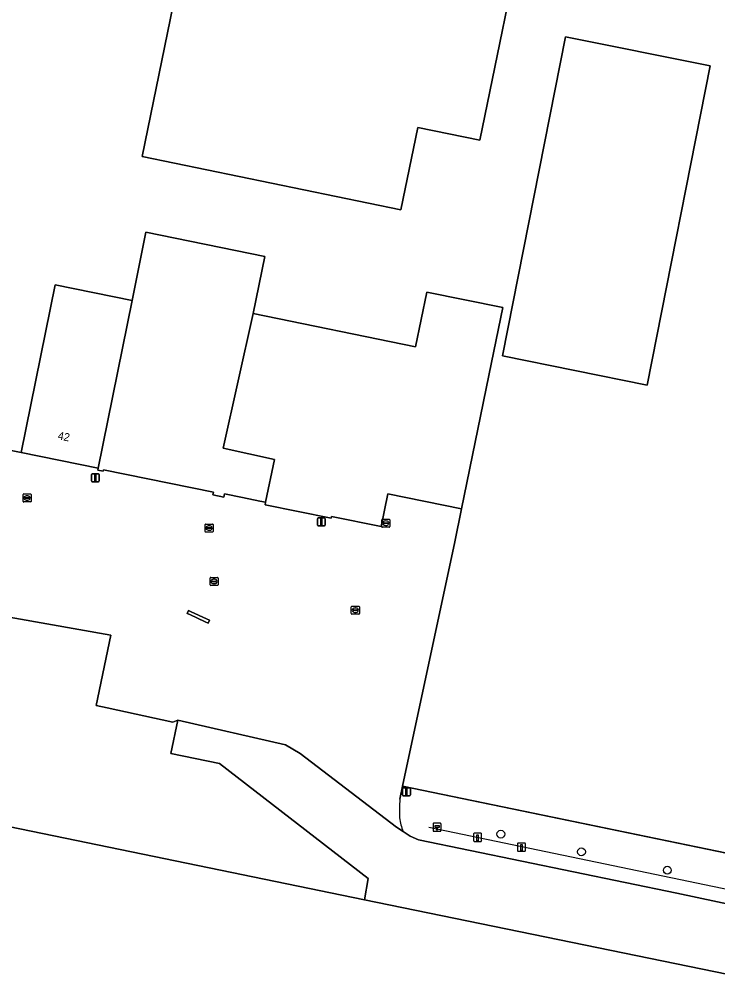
# Model space of a CAD drawing. Extents: x 157692 to 159674, y 381452 to 383291.
# Drawn here: x 158928.4 to 159015.7, y 382799.1 to 382918.7 of the extents above; entities that cross this region are included whole.
import ezdxf

# ---------------------------------------------------------------- set-up
doc = ezdxf.new("R2010")
doc.units = 0
for name, color, linetype in [('IMGEO_Boom', 7, 'Continuous'), ('IMGEO_Erf', 7, 'Continuous'), ('IMGEO_Groenvoorziening', 7, 'Continuous'), ('IMGEO_Hectometerpaal', 7, 'Continuous'), ('IMGEO_Hek', 7, 'Continuous'), ('IMGEO_Kademuur', 7, 'Continuous'), ('IMGEO_Kolk', 7, 'Continuous'), ('IMGEO_Lichtmast', 7, 'Continuous'), ('IMGEO_Muur', 7, 'Continuous'), ('IMGEO_Paal', 7, 'Continuous'), ('IMGEO_Pand', 7, 'Continuous'), ('IMGEO_Pand_nummerreeks', 7, 'Continuous'), ('IMGEO_Pijler', 7, 'Continuous'), ('IMGEO_Rijbaan_lokaal_open', 7, 'Continuous'), ('IMGEO_Rioolput', 7, 'Continuous'), ('IMGEO_Terreindeel_open', 7, 'Continuous'), ('IMGEO_Waterloop', 7, 'Continuous')]:
    doc.layers.add(name, color=color, linetype=linetype)

msp = doc.modelspace()

# ---------------------------------------------------------------- linework, layer by layer
at = {"layer": 'IMGEO_Boom'}
for centre in [(158988.59, 382816.92), (158998.66, 382814.71), (159009.38, 382812.41)]:
    msp.add_circle(centre, 0.489, dxfattribs=at)
at = {"layer": 'IMGEO_Erf'}
for points in [[(159016.71, 382927.84), (159009.58, 382929.3), (158998.93, 382931.43), (158998.88, 382931.19), (158992.97, 382932.42), (158991.91, 382932.64), (158985.97, 382903.62), (158978.21, 382905.21), (158976.1, 382894.9), (158943.8, 382901.6), (158954.01, 382951.45)], [(158847.76, 382881.05), (158857.14, 382879.14), (158928.69, 382864.6), (158932.95, 382885.53), (158942.54, 382883.58), (158944.27, 382892.12), (158959.1, 382889.1), (158957.65, 382881.97), (158977.95, 382877.8), (158979.35, 382884.65), (158988.82, 382882.71), (158987.41, 382875.86), (158983.69, 382857.56), (158982.83, 382853.44), (158976.33, 382822.93), (159062.46, 382805.1)]]:
    msp.add_lwpolyline(points, dxfattribs=at)
msp.add_lwpolyline([(158996.66, 382916.54), (159014.73, 382912.92), (159006.86, 382873), (158988.78, 382876.68)], close=True, dxfattribs=at)
at = {"layer": 'IMGEO_Groenvoorziening'}
for points in [[(158976.33, 382822.93), (158975.99, 382821.3)], [(158976.38, 382817.25), (158977.26, 382816.65), (158978.32, 382816.2), (159010.55, 382809.53), (159028.33, 382805.77), (159054.58, 382800.36), (159062.46, 382805.1), (158976.33, 382822.93)]]:
    msp.add_lwpolyline(points, dxfattribs=at)
for centre, radius, start, end in [((158990.84, 382819.84), 14.92, 174.3624, 183.3929), ((158982.22, 382819.65), 6.31, 186.3709, 202.3659)]:
    msp.add_arc(centre, radius, start, end, dxfattribs=at)
at = {"layer": 'IMGEO_Hectometerpaal'}
for p, q in [((158980.12, 382818.2), (158980.12, 382817.36)), ((158980.12, 382818.2), (158980.12, 382817.36)), ((158981.04, 382818.28), (158980.19, 382818.28)), ((158981.04, 382818.28), (158980.19, 382818.28)), ((158981.12, 382817.37), (158981.12, 382818.21)), ((158981.12, 382817.37), (158981.12, 382818.21)), ((158980.2, 382817.28), (158981.05, 382817.28)), ((158980.2, 382817.28), (158981.05, 382817.28))]:
    msp.add_line(p, q, dxfattribs=at)
msp.add_lwpolyline([(158980.65, 382817.43), (158980.59, 382817.43), (158980.59, 382817.73), (158980.37, 382817.73), (158980.37, 382818), (158980.87, 382818), (158980.87, 382817.73), (158980.65, 382817.73), (158980.65, 382817.43)], dxfattribs=at)
for centre, start, end in [((158980.2, 382818.2), 92.4484, 184.2845), ((158980.2, 382818.2), 92.4484, 184.2845), ((158981.04, 382818.2), 2.4484, 94.2845), ((158981.04, 382818.2), 2.4484, 94.2845), ((158980.2, 382817.36), 182.4484, 274.2845), ((158980.2, 382817.36), 182.4484, 274.2845), ((158981.04, 382817.36), 272.4484, 4.2845), ((158981.04, 382817.36), 272.4484, 4.2845)]:
    msp.add_arc(centre, 0.0779, start, end, dxfattribs=at)
at = {"layer": 'IMGEO_Hek'}
msp.add_lwpolyline([(158979.58, 382817.8), (159017.21, 382809.95), (159057.84, 382801.65)], dxfattribs=at)
at = {"layer": 'IMGEO_Kademuur'}
msp.add_lwpolyline([(159081.74, 382786.11), (158971.56, 382808.73), (158891.12, 382825.28), (158889.46, 382823.66), (158714.04, 382859.78), (158698.56, 382862.69), (158698.38, 382861.8), (158697.19, 382855.84), (158679.57, 382859.72), (158677.66, 382860.11), (158670.72, 382861.53), (158668.83, 382861.92), (158667.38, 382862.29), (158665.51, 382861.64), (158662.45, 382860.75), (158661.87, 382860.66), (158660.58, 382860.42), (158659.57, 382860.43), (158658.72, 382860.47), (158657.83, 382860.63), (158656.02, 382861.03), (158652.41, 382861.77)], dxfattribs=at)
at = {"layer": 'IMGEO_Kolk'}
for p, q in [((158928.93, 382858.49), (158928.93, 382859.34)), ((158929, 382859.42), (158929.86, 382859.42)), ((158929.19, 382858.91), (158929.19, 382858.92)), ((158929.23, 382858.96), (158929.63, 382858.96)), ((158929.42, 382859.2), (158929.44, 382859.2)), ((158929.67, 382858.92), (158929.67, 382858.91)), ((158929.93, 382859.34), (158929.93, 382858.49)), ((158929.86, 382858.42), (158929, 382858.42)), ((158929.63, 382858.87), (158929.23, 382858.87)), ((158929.44, 382858.64), (158929.42, 382858.64)), ((158952.28, 382848.07), (158952.28, 382848.92)), ((158952.35, 382849), (158953.21, 382849)), ((158952.54, 382848.49), (158952.54, 382848.5)), ((158952.58, 382848.54), (158952.98, 382848.54)), ((158952.98, 382848.45), (158952.58, 382848.45)), ((158952.77, 382848.77), (158952.79, 382848.77)), ((158952.79, 382848.22), (158952.77, 382848.22)), ((158953.02, 382848.5), (158953.02, 382848.49)), ((158953.28, 382848.92), (158953.28, 382848.07)), ((158953.21, 382847.99), (158952.35, 382847.99)), ((158969.92, 382844.47), (158969.92, 382845.32)), ((158970, 382845.4), (158970.85, 382845.4)), ((158970.18, 382844.89), (158970.18, 382844.9)), ((158970.62, 382844.85), (158970.22, 382844.85)), ((158970.23, 382844.94), (158970.62, 382844.94)), ((158970.41, 382845.18), (158970.44, 382845.18)), ((158970.43, 382844.62), (158970.41, 382844.62)), ((158970.67, 382844.9), (158970.67, 382844.89)), ((158970.93, 382845.32), (158970.93, 382844.47)), ((158970.85, 382844.4), (158970, 382844.4))]:
    msp.add_line(p, q, dxfattribs=at)
for points in [[(158928.93, 382858.49), (158928.93, 382859.34)], [(158929, 382859.42), (158929.86, 382859.42)], [(158929.93, 382859.34), (158929.93, 382858.49)], [(158929.86, 382858.42), (158929, 382858.42)], [(158952.28, 382848.07), (158952.28, 382848.92)], [(158952.35, 382849), (158953.21, 382849)], [(158953.28, 382848.92), (158953.28, 382848.07)], [(158953.21, 382847.99), (158952.35, 382847.99)], [(158969.92, 382844.47), (158969.92, 382845.32)], [(158970, 382845.4), (158970.85, 382845.4)], [(158970.93, 382845.32), (158970.93, 382844.47)], [(158970.85, 382844.4), (158970, 382844.4)]]:
    msp.add_lwpolyline(points, dxfattribs=at)
for centre, radius, start, end in [((158929.01, 382859.34), 0.0765, 91.552, 178.448), ((158929.01, 382859.34), 0.0765, 91.552, 178.448), ((158929.23, 382858.92), 0.0403, 85.8775, 175.7526), ((158929.23, 382858.91), 0.0366, 178.938, 274.7102), ((158929.63, 382858.92), 0.0386, 1.7309, 96.639), ((158929.63, 382858.92), 0.043, 264.8664, 352.4533), ((158929.85, 382859.34), 0.0765, 1.552, 88.448), ((158929.85, 382859.34), 0.0765, 1.552, 88.448), ((158929.01, 382858.49), 0.0765, 181.552, 268.448), ((158929.01, 382858.49), 0.0765, 181.552, 268.448), ((158929.85, 382858.49), 0.0765, 271.552, 358.448), ((158929.85, 382858.49), 0.0765, 271.552, 358.448), ((158952.36, 382848.92), 0.0765, 91.552, 178.448), ((158952.36, 382848.92), 0.0765, 91.552, 178.448), ((158952.58, 382848.5), 0.0403, 85.8775, 175.7526), ((158952.58, 382848.49), 0.0366, 178.938, 274.7102), ((158952.98, 382848.5), 0.0386, 1.7309, 96.639), ((158952.98, 382848.49), 0.043, 264.8664, 352.4533), ((158953.2, 382848.92), 0.0765, 1.552, 88.448), ((158953.2, 382848.92), 0.0765, 1.552, 88.448), ((158952.36, 382848.07), 0.0765, 181.552, 268.448), ((158952.36, 382848.07), 0.0765, 181.552, 268.448), ((158953.2, 382848.07), 0.0765, 271.552, 358.448), ((158953.2, 382848.07), 0.0765, 271.552, 358.448), ((158970, 382845.32), 0.0765, 91.552, 178.448), ((158970, 382845.32), 0.0765, 91.552, 178.448), ((158970.22, 382844.9), 0.0403, 85.8775, 175.7526), ((158970.22, 382844.89), 0.0366, 178.938, 274.7102), ((158970.63, 382844.9), 0.0386, 1.7309, 96.639), ((158970.62, 382844.9), 0.043, 264.8664, 352.4533), ((158970.85, 382845.32), 0.0765, 1.552, 88.448), ((158970.85, 382845.32), 0.0765, 1.552, 88.448), ((158970, 382844.47), 0.0765, 181.552, 268.448), ((158970, 382844.47), 0.0765, 181.552, 268.448), ((158970.85, 382844.47), 0.0765, 271.552, 358.448), ((158970.85, 382844.47), 0.0765, 271.552, 358.448)]:
    msp.add_arc(centre, radius, start, end, dxfattribs=at)
for centre, major_axis, ratio, start_param, end_param in [((158929.42, 382858.92), (-0.387, 0.002), 0.722429, 4.712389, 7.853982), ((158929.44, 382858.92), (-0.39, 0.002), 0.717154, 1.570796, 4.712389), ((158952.77, 382848.49), (-0.387, 0.002), 0.722429, 4.712389, 7.853982), ((158952.79, 382848.49), (-0.39, 0.002), 0.717154, 1.570796, 4.712389), ((158970.41, 382844.9), (-0.387, 0.002), 0.722429, 4.712389, 7.853982), ((158970.44, 382844.9), (-0.39, 0.002), 0.717154, 1.570796, 4.712389)]:
    msp.add_ellipse(centre, major_axis=major_axis, ratio=ratio, start_param=start_param, end_param=end_param, dxfattribs=at)
at = {"layer": 'IMGEO_Lichtmast'}
for p, q in [((158937.46, 382861.04), (158937.46, 382861.84)), ((158937.46, 382861.84), (158937.46, 382861.04)), ((158937.56, 382861.94), (158938.35, 382861.94)), ((158938.35, 382861.94), (158937.56, 382861.94)), ((158938.45, 382861.84), (158938.45, 382861.04)), ((158938.45, 382861.04), (158938.45, 382861.84)), ((158938.35, 382860.94), (158937.56, 382860.94)), ((158937.56, 382860.94), (158938.35, 382860.94)), ((158965.68, 382855.53), (158965.68, 382856.33)), ((158965.68, 382856.33), (158965.68, 382855.53)), ((158965.78, 382856.43), (158966.57, 382856.43)), ((158966.57, 382856.43), (158965.78, 382856.43)), ((158966.57, 382855.43), (158965.78, 382855.43)), ((158965.78, 382855.43), (158966.57, 382855.43)), ((158966.67, 382856.33), (158966.67, 382855.53)), ((158966.67, 382855.53), (158966.67, 382856.33)), ((158976.3, 382821.82), (158976.3, 382822.62)), ((158976.3, 382822.62), (158976.3, 382821.82)), ((158976.4, 382822.72), (158977.19, 382822.72)), ((158977.19, 382822.72), (158976.4, 382822.72)), ((158977.29, 382822.62), (158977.29, 382821.82)), ((158977.29, 382821.82), (158977.29, 382822.62)), ((158977.19, 382821.72), (158976.4, 382821.72)), ((158976.4, 382821.72), (158977.19, 382821.72))]:
    msp.add_line(p, q, dxfattribs=at)
for points in [[(158937.88, 382861.82), (158938.03, 382861.82), (158938.03, 382861.07), (158937.88, 382861.07), (158937.88, 382861.82)], [(158966.1, 382856.31), (158966.25, 382856.31), (158966.25, 382855.56), (158966.1, 382855.56), (158966.1, 382856.31)], [(158976.72, 382822.6), (158976.87, 382822.6), (158976.87, 382821.85), (158976.72, 382821.85), (158976.72, 382822.6)]]:
    msp.add_lwpolyline(points, dxfattribs=at)
for centre, start, end in [((158937.56, 382861.84), 90, 180), ((158937.56, 382861.84), 90, 180), ((158938.35, 382861.84), 0, 90), ((158938.35, 382861.84), 360, 90), ((158937.56, 382861.04), 180, 270), ((158937.56, 382861.04), 180, 270), ((158938.35, 382861.04), 270, 0), ((158938.35, 382861.04), 270, 0), ((158965.78, 382856.33), 90, 180), ((158965.78, 382856.33), 90, 180), ((158965.78, 382855.53), 180, 270), ((158965.78, 382855.53), 180, 270), ((158966.57, 382856.33), 0, 90), ((158966.57, 382856.33), 360, 90), ((158966.57, 382855.53), 270, 0), ((158966.57, 382855.53), 270, 0), ((158976.4, 382822.62), 90, 180), ((158976.4, 382822.62), 90, 180), ((158976.4, 382821.82), 180, 270), ((158976.4, 382821.82), 180, 270), ((158977.19, 382822.62), 0, 90), ((158977.19, 382822.62), 360, 90), ((158977.19, 382821.82), 270, 0), ((158977.19, 382821.82), 270, 0)]:
    msp.add_arc(centre, 0.1, start, end, dxfattribs=at)
at = {"layer": 'IMGEO_Muur'}
msp.add_lwpolyline([(159101.42, 382797.04), (158976.33, 382822.93)], dxfattribs=at)
at = {"layer": 'IMGEO_Paal'}
for p, q in [((158986.11, 382817.02), (158985.27, 382817.02)), ((158986.11, 382817.02), (158985.27, 382817.02)), ((158985.19, 382816.94), (158985.19, 382816.09)), ((158985.19, 382816.94), (158985.19, 382816.09)), ((158985.28, 382816.02), (158986.12, 382816.02)), ((158985.28, 382816.02), (158986.12, 382816.02)), ((158986.19, 382816.1), (158986.19, 382816.95)), ((158986.19, 382816.1), (158986.19, 382816.95)), ((158990.67, 382815.71), (158990.67, 382814.87)), ((158990.67, 382815.71), (158990.67, 382814.87)), ((158991.59, 382815.79), (158990.75, 382815.79)), ((158991.59, 382815.79), (158990.75, 382815.79)), ((158990.76, 382814.79), (158991.6, 382814.79)), ((158990.76, 382814.79), (158991.6, 382814.79)), ((158991.67, 382814.88), (158991.67, 382815.72)), ((158991.67, 382814.88), (158991.67, 382815.72))]:
    msp.add_line(p, q, dxfattribs=at)
for points in [[(158985.61, 382816.83), (158985.77, 382816.83), (158985.77, 382816.1), (158985.61, 382816.1), (158985.61, 382816.83)], [(158991.09, 382815.61), (158991.25, 382815.61), (158991.25, 382814.87), (158991.09, 382814.87), (158991.09, 382815.61)]]:
    msp.add_lwpolyline(points, dxfattribs=at)
for centre, start, end in [((158985.27, 382816.94), 92.4484, 184.2845), ((158985.27, 382816.94), 92.4484, 184.2845), ((158986.12, 382816.94), 2.4484, 94.2845), ((158986.12, 382816.94), 2.4484, 94.2845), ((158985.27, 382816.1), 182.4484, 274.2845), ((158985.27, 382816.1), 182.4484, 274.2845), ((158986.12, 382816.1), 272.4484, 4.2845), ((158986.12, 382816.1), 272.4484, 4.2845), ((158990.75, 382815.71), 92.4484, 184.2845), ((158990.75, 382815.71), 92.4484, 184.2845), ((158990.75, 382814.87), 182.4484, 274.2845), ((158990.75, 382814.87), 182.4484, 274.2845), ((158991.59, 382815.71), 2.4484, 94.2845), ((158991.59, 382815.71), 2.4484, 94.2845), ((158991.59, 382814.87), 272.4484, 4.2845), ((158991.59, 382814.87), 272.4484, 4.2845)]:
    msp.add_arc(centre, 0.0779, start, end, dxfattribs=at)
at = {"layer": 'IMGEO_Pand'}
for points in [[(158991.91, 382932.64), (158994.08, 382943.25), (158989.46, 382944.19), (158957.36, 382950.76), (158954.01, 382951.45), (158943.8, 382901.6), (158976.1, 382894.9), (158978.21, 382905.21), (158985.97, 382903.62)], [(159006.86, 382873), (159014.73, 382912.92), (158996.66, 382916.54), (158988.78, 382876.68)], [(158938.32, 382862.64), (158938.27, 382862.41), (158938.93, 382862.28), (158938.96, 382862.42), (158952.71, 382859.63), (158952.64, 382859.3), (158953.99, 382859.02), (158954.07, 382859.42), (158956.33, 382858.96), (158958.48, 382858.53), (158959.21, 382858.38), (158960.31, 382863.74), (158953.93, 382865.15), (158957.65, 382881.97), (158959.1, 382889.1), (158944.27, 382892.12), (158942.54, 382883.58)], [(158942.54, 382883.58), (158932.95, 382885.53), (158928.69, 382864.6), (158938.32, 382862.64)], [(158957.65, 382881.97), (158953.93, 382865.15), (158960.31, 382863.74), (158959.21, 382858.38), (158959.15, 382858.05), (158967.39, 382856.38), (158967.44, 382856.62), (158973.64, 382855.36), (158974.47, 382859.43), (158983.69, 382857.56), (158987.41, 382875.86), (158988.82, 382882.71), (158979.35, 382884.65), (158977.95, 382877.8)]]:
    msp.add_lwpolyline(points, close=True, dxfattribs=at)
at = {"layer": 'IMGEO_Pijler'}
msp.add_lwpolyline([(158949.9, 382844.71), (158949.6, 382844.85), (158949.44, 382844.5), (158949.75, 382844.36), (158951.68, 382843.46), (158952.04, 382843.29), (158952.2, 382843.64), (158951.84, 382843.8)], close=True, dxfattribs=at)
at = {"layer": 'IMGEO_Rijbaan_lokaal_open'}
for points in [[(158757.01, 382879.58), (158758.48, 382887.44), (158773.51, 382884.37), (158771.88, 382876.46), (158768.51, 382877.18), (158768.09, 382875.4), (158853.12, 382858.7), (158889.18, 382851.26), (158907.16, 382847.58), (158939.87, 382841.76), (158938.06, 382833), (158939.44, 382832.69), (158947.62, 382830.92), (158948.24, 382831.16), (158961.72, 382828.07), (158963.54, 382826.98), (158975.57, 382817.8), (158976.38, 382817.25)], [(158975.99, 382821.3), (158976.33, 382822.93), (158982.83, 382853.44), (158983.69, 382857.56), (158974.47, 382859.43), (158973.64, 382855.36), (158967.44, 382856.62), (158967.39, 382856.38), (158959.15, 382858.05), (158959.21, 382858.38), (158958.48, 382858.53), (158956.33, 382858.96), (158954.07, 382859.42), (158953.99, 382859.02), (158952.64, 382859.3), (158952.71, 382859.63), (158938.96, 382862.42), (158938.93, 382862.28), (158938.27, 382862.41), (158938.32, 382862.64), (158928.69, 382864.6), (158857.14, 382879.14)], [(159054.58, 382800.36), (159028.33, 382805.77), (159010.55, 382809.53), (158978.32, 382816.2), (158977.26, 382816.65), (158976.38, 382817.25), (158975.57, 382817.8), (158963.54, 382826.98), (158961.72, 382828.07), (158948.24, 382831.16), (158947.38, 382827.01), (158953.44, 382825.76), (158972.03, 382811.38), (158971.56, 382808.73), (159081.74, 382786.11), (159082.39, 382785.98), (159089.13, 382784.69), (159088.91, 382785.16), (159089.96, 382784.95)]]:
    msp.add_lwpolyline(points, dxfattribs=at)
msp.add_lwpolyline([(158949.6, 382844.85), (158949.9, 382844.71), (158951.84, 382843.8), (158952.2, 382843.64), (158952.04, 382843.29), (158951.68, 382843.46), (158949.75, 382844.36), (158949.44, 382844.5)], close=True, dxfattribs=at)
for centre, radius, start, end in [((158990.84, 382819.84), 14.92, 174.3624, 183.3929), ((158982.22, 382819.65), 6.31, 186.3709, 202.3659)]:
    msp.add_arc(centre, radius, start, end, dxfattribs=at)
at = {"layer": 'IMGEO_Rioolput'}
for p, q in [((158951.66, 382854.74), (158951.66, 382855.59)), ((158951.73, 382855.66), (158952.58, 382855.66)), ((158952.14, 382855.44), (158952.17, 382855.44)), ((158952.66, 382855.59), (158952.66, 382854.74)), ((158973.73, 382855.34), (158973.73, 382856.19)), ((158973.8, 382856.27), (158974.65, 382856.27)), ((158973.98, 382855.76), (158973.98, 382855.77)), ((158974.42, 382855.72), (158974.02, 382855.72)), ((158974.03, 382855.81), (158974.42, 382855.81)), ((158974.21, 382856.05), (158974.24, 382856.05)), ((158974.24, 382855.49), (158974.21, 382855.49)), ((158974.47, 382855.77), (158974.47, 382855.76)), ((158974.73, 382856.19), (158974.73, 382855.34)), ((158952.58, 382854.66), (158951.73, 382854.66)), ((158951.91, 382855.16), (158951.91, 382855.17)), ((158952.35, 382855.12), (158951.95, 382855.12)), ((158951.96, 382855.21), (158952.36, 382855.21)), ((158952.17, 382854.88), (158952.14, 382854.88)), ((158952.4, 382855.17), (158952.4, 382855.16)), ((158974.65, 382855.27), (158973.8, 382855.27))]:
    msp.add_line(p, q, dxfattribs=at)
for points in [[(158951.66, 382854.74), (158951.66, 382855.59)], [(158951.73, 382855.66), (158952.58, 382855.66)], [(158952.66, 382855.59), (158952.66, 382854.74)], [(158973.73, 382855.34), (158973.73, 382856.19)], [(158973.8, 382856.27), (158974.65, 382856.27)], [(158974.73, 382856.19), (158974.73, 382855.34)], [(158952.58, 382854.66), (158951.73, 382854.66)], [(158974.65, 382855.27), (158973.8, 382855.27)]]:
    msp.add_lwpolyline(points, dxfattribs=at)
for centre, radius, start, end in [((158951.73, 382855.59), 0.0765, 91.552, 178.448), ((158951.73, 382855.59), 0.0765, 91.552, 178.448), ((158952.58, 382855.59), 0.0765, 1.552, 88.448), ((158952.58, 382855.59), 0.0765, 1.552, 88.448), ((158973.8, 382856.19), 0.0765, 91.552, 178.448), ((158973.8, 382856.19), 0.0765, 91.552, 178.448), ((158973.8, 382855.34), 0.0765, 181.552, 268.448), ((158973.8, 382855.34), 0.0765, 181.552, 268.448), ((158974.02, 382855.77), 0.0403, 85.8775, 175.7526), ((158974.02, 382855.76), 0.0366, 178.938, 274.7102), ((158974.43, 382855.77), 0.0386, 1.7309, 96.639), ((158974.43, 382855.77), 0.043, 264.8664, 352.4533), ((158974.65, 382856.19), 0.0765, 1.552, 88.448), ((158974.65, 382856.19), 0.0765, 1.552, 88.448), ((158974.65, 382855.34), 0.0765, 271.552, 358.448), ((158974.65, 382855.34), 0.0765, 271.552, 358.448), ((158951.73, 382854.74), 0.0765, 181.552, 268.448), ((158951.73, 382854.74), 0.0765, 181.552, 268.448), ((158951.96, 382855.17), 0.0403, 85.8775, 175.7526), ((158951.95, 382855.16), 0.0366, 178.938, 274.7102), ((158952.36, 382855.16), 0.043, 264.8664, 352.4533), ((158952.36, 382855.17), 0.0386, 1.7309, 96.639), ((158952.58, 382854.74), 0.0765, 271.552, 358.448), ((158952.58, 382854.74), 0.0765, 271.552, 358.448)]:
    msp.add_arc(centre, radius, start, end, dxfattribs=at)
for centre, major_axis, ratio, start_param, end_param in [((158952.14, 382855.16), (-0.387, 0.002), 0.722429, 4.712389, 7.853982), ((158952.17, 382855.16), (-0.39, 0.002), 0.717154, 1.570796, 4.712389), ((158974.21, 382855.77), (-0.387, 0.002), 0.722429, 4.712389, 7.853982), ((158974.24, 382855.77), (-0.39, 0.002), 0.717154, 1.570796, 4.712389)]:
    msp.add_ellipse(centre, major_axis=major_axis, ratio=ratio, start_param=start_param, end_param=end_param, dxfattribs=at)
at = {"layer": 'IMGEO_Terreindeel_open'}
msp.add_lwpolyline([(158714.04, 382859.78), (158889.46, 382823.66), (158891.12, 382825.28), (158971.56, 382808.73), (158972.03, 382811.38), (158953.44, 382825.76), (158947.38, 382827.01), (158948.24, 382831.16), (158947.62, 382830.92), (158939.44, 382832.69), (158938.06, 382833), (158939.87, 382841.76), (158907.16, 382847.58), (158889.18, 382851.26), (158888.17, 382846.36), (158886.52, 382838.4), (158850.46, 382845.84), (158852.1, 382853.78), (158853.12, 382858.7)], dxfattribs=at)
at = {"layer": 'IMGEO_Waterloop'}
msp.add_lwpolyline([(159081.74, 382786.11), (158971.56, 382808.73), (158891.12, 382825.28), (158889.46, 382823.66), (158714.04, 382859.78)], dxfattribs=at)

# ---------------------------------------------------------------- texts
at = {"layer": 'IMGEO_Pand_nummerreeks'}
msp.add_text('42', height=1, rotation=348.5001, dxfattribs=at).set_placement((158933.2, 382866.26))

doc.saveas('drawing.dxf')
